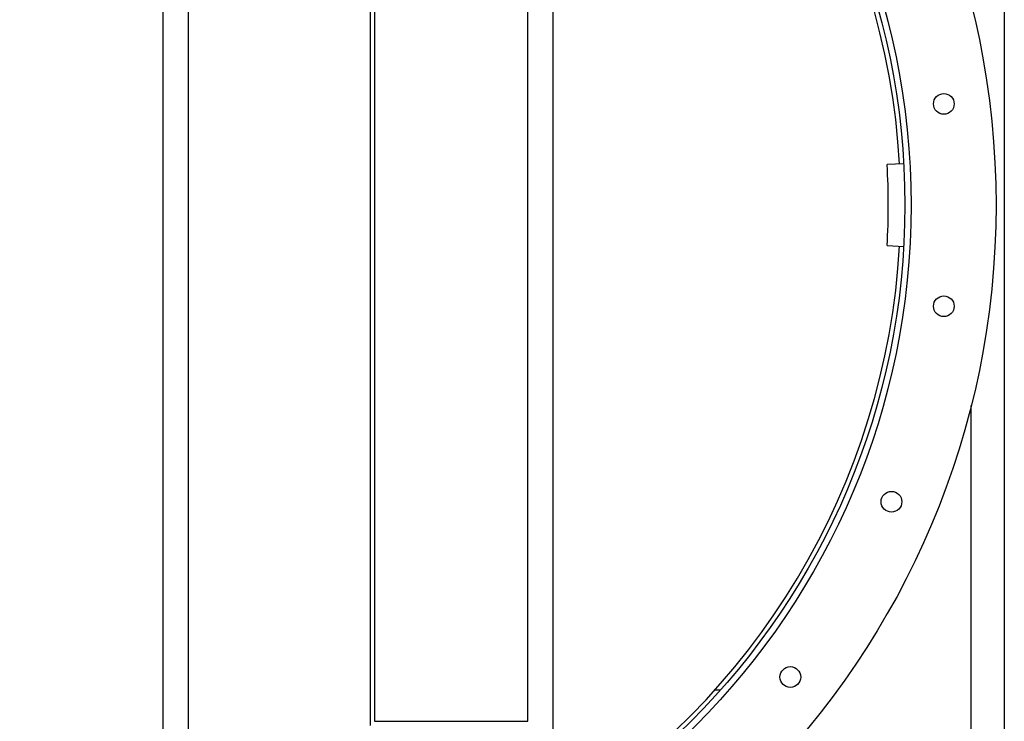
# Model space of a CAD drawing. Header units: inches. Extents: x 18 to 846, y -67 to 561.
# Tile 589 of 656: x 366 to 396, y 455 to 476. Entities that reach past the tile are written whole.
import ezdxf

# ---------------------------------------------------------------- set-up
doc = ezdxf.new("R2010")
doc.units = ezdxf.units.IN
doc.header["$LTSCALE"] = 24
doc.header["$MEASUREMENT"] = 0
doc.layers.add('Visible (ANSI)', color=7, linetype='Continuous', lineweight=30)

msp = doc.modelspace()

# ---------------------------------------------------------------- linework, layer by layer
at = {"layer": 'Visible (ANSI)'}
for p, q in [((395.55343, 526.00673), (395.55343, 415.25673)), ((370.17843, 448.75995), (370.17843, 492.50352)), ((370.92843, 492.50352), (370.92843, 448.75995)), ((381.92843, 489.31662), (381.92843, 451.94684)), ((376.42843, 454.94148), (376.42843, 486.32198)), ((376.55343, 486.19698), (376.55343, 455.06648)), ((381.17843, 455.06648), (381.17843, 486.19698)), ((392.51805, 471.87897), (392.01885, 471.85063)), ((392.01885, 469.41284), (392.51805, 469.38449)), ((394.55343, 446.63173), (394.55343, 464.58504)), ((386.98843, 456.00673), (386.82073, 456.00673)), ((376.55343, 455.06648), (381.17843, 455.06648))]:
    msp.add_line(p, q, dxfattribs=at)
for centre, radius in [((370.55343, 470.63173), 24.75), ((370.55343, 470.63173), 22.1875), ((370.55343, 470.63173), 22), ((393.72845, 473.68278), 0.3125), ((393.72845, 467.58068), 0.3125), ((392.14911, 461.68651), 0.3125), ((389.09806, 456.40193), 0.3125)]:
    msp.add_circle(centre, radius, dxfattribs=at)
for radius, start, end in [(21.875, 3.25, 58.667749), (21.5, 356.75, 3.25), (21.875, 301.332251, 356.75)]:
    msp.add_arc((370.55343, 470.63173), radius, start, end, dxfattribs=at)

doc.saveas('drawing.dxf')
